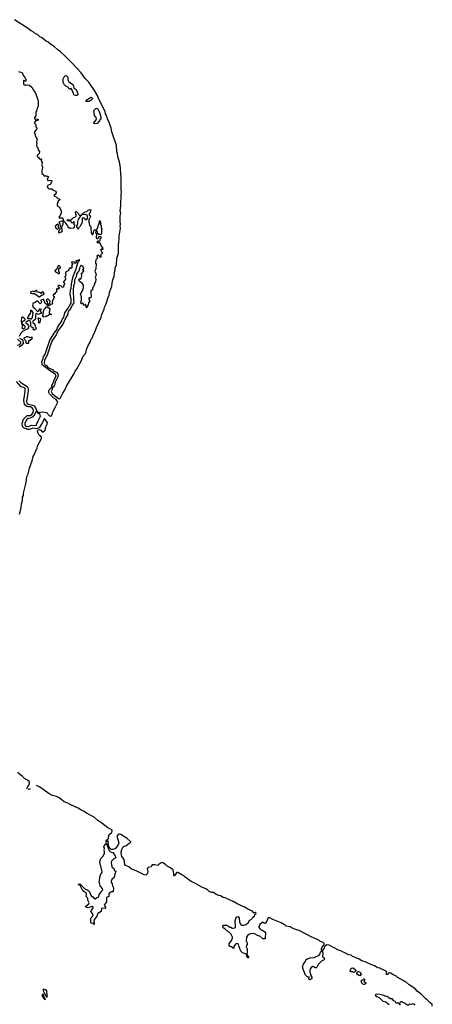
# Model space of a CAD drawing. Extents: x 2293139 to 2515392, y 824115 to 1006937.
# Tile 414 of 417: x 2476736 to 2484986, y 894282 to 914003. Entities that reach past the tile are written whole.
import ezdxf

# ---------------------------------------------------------------- set-up
doc = ezdxf.new("R2010")
doc.units = 0

msp = doc.modelspace()

# ---------------------------------------------------------------- linework, layer by layer
at = {"layer": '0CON10XD'}
for points in [[(2478158, 908545), (2478168, 908455), (2478155, 908430), (2478125, 908430), (2478118, 908422), (2478118, 908398), (2478140, 908375), (2478112, 908335), (2478108, 908295), (2478080, 908255), (2478080, 908235), (2478075, 908230), (2478070, 908235), (2478058, 908298), (2478045, 908300), (2478038, 908282), (2478025, 908280), (2478013, 908293), (2478008, 908328), (2477985, 908322), (2477975, 908310), (2477963, 908313), (2477957, 908355), (2477970, 908385), (2477970, 908455), (2477950, 908505), (2477993, 908575), (2478012, 908635), (2478012, 908685), (2477985, 908728), (2477932, 908762), (2477920, 908805), (2477935, 908820), (2477945, 908810), (2477968, 908812), (2477970, 908855), (2477980, 908865), (2477970, 908915), (2478020, 908965), (2478018, 908978), (2477990, 908985), (2477990, 908995), (2478018, 909012), (2478018, 909025), (2478002, 909045), (2477998, 909068), (2477975, 909072), (2477965, 909082), (2477955, 909077), (2477933, 909025), (2477918, 908965), (2477895, 908948), (2477887, 908923), (2477873, 908905), (2477868, 908852), (2477832, 908788), (2477831, 908729), (2477814, 908675), (2477805, 908585), (2477814, 908384), (2477820, 908345), (2477811, 908319), (2477788, 908285), (2477737, 908183), (2477714, 908165), (2477700, 908135), (2477698, 908102), (2477653, 908025), (2477603, 907917), (2477548, 907832), (2477512, 907788), (2477462, 907688), (2477393, 907587), (2477372, 907548), (2477291, 907305), (2477232, 907175), (2477228, 907125), (2477241, 907095), (2477277, 907067), (2477299, 907039), (2477392, 906995), (2477415, 906968), (2477478, 906938), (2477499, 906909), (2477505, 906885), (2477493, 906835), (2477447, 906745), (2477432, 906685), (2477405, 906645), (2477388, 906632), (2477384, 906595), (2477366, 906555), (2477388, 906515), (2477430, 906475), (2477515, 906413), (2477535, 906407), (2477548, 906415), (2477598, 906522), (2477646, 906595), (2477674, 906666), (2477824, 906915), (2477844, 906966), (2477870, 906995), (2477966, 907164), (2478003, 907267), (2478055, 907325), (2478073, 907397), (2478099, 907461), (2478147, 907545), (2478166, 907604), (2478188, 907625), (2478202, 907678), (2478248, 907765), (2478272, 907838), (2478365, 908045), (2478380, 908100), (2478425, 908207), (2478433, 908247), (2478465, 908312), (2478499, 908425), (2478528, 908485), (2478532, 908538), (2478565, 908635), (2478575, 908661), (2478582, 908725), (2478598, 908792), (2478626, 908865), (2478630, 908935), (2478647, 908995), (2478646, 909035), (2478671, 909095), (2478681, 909225), (2478709, 909325), (2478709, 909465), (2478718, 909565), (2478726, 909595), (2478726, 909665), (2478753, 909825), (2478747, 909865), (2478753, 909905), (2478747, 909955), (2478748, 910072), (2478755, 910125), (2478747, 910165), (2478755, 910278), (2478762, 910505), (2478769, 910545), (2478763, 910595), (2478767, 910855), (2478756, 910905), (2478753, 911023), (2478745, 911085), (2478731, 911155), (2478700, 911255), (2478692, 911325), (2478678, 911358), (2478670, 911485), (2478578, 911758), (2478568, 911828), (2478537, 911903), (2478526, 911945), (2478491, 912015), (2478470, 912085), (2478454, 912114), (2478444, 912165), (2478389, 912265), (2478348, 912365), (2478312, 912422), (2478295, 912472), (2478230, 912585), (2478115, 912752), (2478047, 912827), (2477965, 912939), (2477794, 913125), (2477645, 913270), (2477545, 913367), (2477498, 913398), (2477425, 913464), (2477351, 913511), (2477305, 913550), (2477262, 913572), (2477171, 913645), (2477140, 913660), (2477095, 913705), (2477052, 913722), (2477025, 913746), (2476955, 913786), (2476906, 913826), (2476635, 914003)], [(2476715, 912964), (2476780, 912945), (2476792, 912935), (2476798, 912895), (2476838, 912848), (2476862, 912795), (2476857, 912773), (2476843, 912773), (2476825, 912790), (2476815, 912780), (2476813, 912713), (2476825, 912700), (2476845, 912700), (2476855, 912690), (2476895, 912700), (2476935, 912688), (2476983, 912645), (2477007, 912595), (2477047, 912545), (2477097, 912405), (2477103, 912355), (2477103, 912275), (2477095, 912240), (2477078, 912212), (2477070, 912165), (2477060, 912155), (2477060, 912075), (2477030, 912045), (2477030, 912025), (2477055, 912012), (2477075, 912018), (2477110, 911995), (2477075, 911978), (2477050, 911975), (2477030, 911945), (2477032, 911932), (2477060, 911905), (2477060, 911855), (2477078, 911838), (2477080, 911815), (2477030, 911755), (2477028, 911735), (2477047, 911707), (2477048, 911678), (2477058, 911648), (2477078, 911625), (2477080, 911595), (2477072, 911545), (2477080, 911525), (2477073, 911485), (2477080, 911455), (2477100, 911445), (2477102, 911395), (2477130, 911365), (2477127, 911323), (2477105, 911300), (2477094, 911296), (2477083, 911275), (2477092, 911255), (2477105, 911250), (2477135, 911218), (2477145, 911210), (2477165, 911217), (2477177, 911205), (2477163, 911187), (2477162, 911175), (2477182, 911142), (2477182, 911125), (2477170, 911095), (2477190, 911055), (2477188, 911005), (2477178, 910975), (2477180, 910925), (2477215, 910900), (2477225, 910870), (2477265, 910880), (2477275, 910870), (2477308, 910868), (2477310, 910855), (2477302, 910848), (2477282, 910805), (2477300, 910785), (2477315, 910780), (2477355, 910788), (2477380, 910785), (2477380, 910765), (2477360, 910745), (2477358, 910712), (2477345, 910700), (2477304, 910686), (2477293, 910677), (2477288, 910655), (2477298, 910635), (2477315, 910620), (2477335, 910612), (2477375, 910612), (2477408, 910598), (2477425, 910580), (2477456, 910566), (2477462, 910535), (2477445, 910500), (2477420, 910485), (2477435, 910470), (2477465, 910458), (2477495, 910427), (2477537, 910405), (2477532, 910385), (2477502, 910365), (2477483, 910305), (2477484, 910284), (2477522, 910255), (2477567, 910183), (2477562, 910125), (2477545, 910080), (2477518, 910045), (2477522, 910035), (2477535, 910031), (2477584, 910034), (2477598, 910028), (2477610, 909970), (2477622, 909962), (2477645, 909950), (2477651, 909925), (2477691, 909871), (2477705, 909840), (2477725, 909840), (2477735, 909830), (2477755, 909828), (2477818, 909832), (2477830, 909845), (2477832, 909868), (2477840, 909875), (2477840, 909885), (2477810, 909915), (2477830, 909935), (2477826, 909956), (2477815, 909960), (2477785, 909930), (2477768, 909945), (2477760, 909965), (2477745, 909980), (2477715, 909970), (2477693, 909973), (2477684, 909985), (2477689, 909995), (2477705, 910003), (2477745, 909988), (2477780, 910005), (2477805, 910031), (2477852, 910055), (2477862, 910065), (2477862, 910095), (2477850, 910135), (2477850, 910155), (2477865, 910160), (2477872, 910152), (2477885, 910150), (2477906, 910126), (2477925, 910090), (2477970, 910085), (2477966, 910074), (2477947, 910063), (2477924, 910036), (2477905, 910000), (2477890, 909945), (2477890, 909905), (2477870, 909875), (2477873, 909853), (2477905, 909810), (2477920, 909825), (2477930, 909855), (2477957, 909883), (2477992, 909955), (2477990, 910025), (2478005, 910040), (2478026, 910026), (2478045, 910000), (2478055, 909998), (2478075, 910002), (2478089, 910021), (2478093, 910075), (2478086, 910086), (2478045, 910100), (2477982, 910092), (2477980, 910105), (2477987, 910115), (2478005, 910129), (2478032, 910138), (2478045, 910156), (2478075, 910158), (2478105, 910187), (2478145, 910200), (2478160, 910195), (2478135, 910130), (2478128, 910115), (2478128, 910095), (2478150, 910055), (2478141, 910029), (2478124, 910016), (2478120, 910005), (2478117, 909947), (2478128, 909925), (2478133, 909883), (2478152, 909865), (2478160, 909845), (2478167, 909737), (2478185, 909700), (2478197, 909703), (2478225, 909790), (2478235, 909800), (2478255, 909780), (2478265, 909780), (2478280, 909795), (2478308, 909865), (2478312, 909895), (2478330, 909925), (2478330, 909975), (2478335, 909980), (2478347, 909967), (2478350, 909935), (2478358, 909925), (2478350, 909915), (2478350, 909895), (2478362, 909882), (2478362, 909825), (2478380, 909805), (2478370, 909785), (2478370, 909715), (2478355, 909700), (2478315, 909700), (2478292, 909722), (2478290, 909755), (2478285, 909760), (2478255, 909760), (2478250, 909735), (2478270, 909715), (2478270, 909675), (2478262, 909665), (2478262, 909645), (2478265, 909630), (2478275, 909620), (2478298, 909622), (2478310, 909635), (2478315, 909660), (2478337, 909663), (2478345, 909670), (2478357, 909657), (2478362, 909635), (2478340, 909605), (2478340, 909575), (2478325, 909560), (2478315, 909570), (2478295, 909570), (2478280, 909545), (2478285, 909540), (2478328, 909538), (2478350, 909505), (2478350, 909495), (2478368, 909478), (2478372, 909462), (2478390, 909445), (2478390, 909425), (2478398, 909415), (2478395, 909400), (2478385, 909400), (2478375, 909410), (2478365, 909410), (2478358, 909402), (2478358, 909378), (2478370, 909365), (2478372, 909352), (2478390, 909335), (2478390, 909325), (2478360, 909295), (2478360, 909245), (2478345, 909240), (2478338, 909258), (2478312, 909282), (2478288, 909282), (2478280, 909275), (2478290, 909225), (2478260, 909195), (2478252, 909155), (2478252, 909125), (2478262, 909105), (2478258, 909025), (2478252, 908995), (2478238, 908965), (2478257, 908917), (2478262, 908885), (2478248, 908845), (2478258, 908805), (2478252, 908755), (2478233, 908727), (2478230, 908695), (2478220, 908685), (2478210, 908655), (2478190, 908635), (2478190, 908615), (2478198, 908602), (2478160, 908565), (2478158, 908545)], [(2477875, 912484), (2477854, 912484), (2477815, 912500), (2477812, 912525), (2477785, 912590), (2477755, 912630), (2477735, 912610), (2477725, 912610), (2477705, 912648), (2477665, 912666), (2477625, 912706), (2477608, 912745), (2477606, 912815), (2477624, 912855), (2477645, 912876), (2477665, 912882), (2477685, 912869), (2477697, 912845), (2477700, 912795), (2477717, 912757), (2477774, 912725), (2477795, 912704), (2477802, 912695), (2477815, 912630), (2477845, 912620), (2477865, 912603), (2477900, 912515), (2477895, 912498), (2477875, 912484)], [(2478115, 912365), (2478066, 912366), (2478062, 912375), (2478079, 912395), (2478135, 912440), (2478165, 912448), (2478185, 912438), (2478192, 912425), (2478186, 912404), (2478143, 912375), (2478115, 912365)], [(2478235, 911917), (2478218, 911925), (2478219, 911935), (2478264, 911996), (2478269, 912015), (2478262, 912042), (2478230, 912085), (2478217, 912185), (2478255, 912225), (2478275, 912232), (2478295, 912218), (2478322, 912165), (2478352, 912085), (2478361, 912039), (2478355, 912012), (2478335, 912000), (2478330, 911975), (2478285, 911923), (2478235, 911917)], [(2477495, 909810), (2477512, 909825), (2477512, 909892), (2477498, 909908), (2477442, 909865), (2477458, 909825), (2477475, 909813), (2477495, 909810)], [(2477525, 909732), (2477553, 909747), (2477578, 909752), (2477592, 909775), (2477578, 909815), (2477577, 909833), (2477583, 909867), (2477606, 909915), (2477610, 909970), (2477575, 909970), (2477530, 909955), (2477520, 909945), (2477522, 909932), (2477537, 909915), (2477548, 909875), (2477538, 909815), (2477510, 909755), (2477512, 909742), (2477525, 909732)], [(2476725, 906772), (2476756, 906735), (2476885, 906655), (2476907, 906617), (2476906, 906586), (2476901, 906515), (2476874, 906365), (2476878, 906325), (2476905, 906302), (2476995, 906284), (2477026, 906266), (2477058, 906218), (2477076, 906155), (2477055, 906137), (2477041, 906105), (2477000, 906050), (2476948, 906022), (2476905, 906014), (2476875, 905990), (2476838, 905915), (2476836, 905895), (2476844, 905875), (2476859, 905865), (2476905, 905854), (2476980, 905880), (2477065, 905875), (2477084, 905926), (2477108, 905955), (2477112, 905985), (2477152, 906065), (2477145, 906086), (2477105, 906125), (2477094, 906145), (2477105, 906147), (2477135, 906136), (2477183, 906147), (2477273, 906135), (2477335, 906069), (2477365, 906063), (2477382, 906095), (2477399, 906151), (2477448, 906235), (2477496, 906345), (2477466, 906395), (2477420, 906420), (2477331, 906511), (2477318, 906535), (2477316, 906554), (2477328, 906592), (2477376, 906644), (2477379, 906675), (2477393, 906695), (2477416, 906765), (2477463, 906875), (2477445, 906901), (2477350, 906960), (2477193, 907083), (2477184, 907104), (2477181, 907149), (2477189, 907185), (2477201, 907205), (2477208, 907215), (2477210, 907250), (2477242, 907305), (2477337, 907583), (2477387, 907655), (2477423, 907727), (2477451, 907755), (2477476, 907794), (2477491, 907839), (2477510, 907870), (2477571, 907955), (2477583, 907997), (2477605, 908027), (2477625, 908074), (2477641, 908129), (2477683, 908197), (2477708, 908225), (2477764, 908335), (2477762, 908405), (2477748, 908505), (2477751, 908585), (2477768, 908625), (2477769, 908695), (2477771, 908719), (2477787, 908765), (2477789, 908811), (2477810, 908880), (2477864, 909005), (2477870, 909040), (2477908, 909152), (2477935, 909185), (2477925, 909190), (2477895, 909176), (2477858, 909175), (2477868, 909145), (2477845, 909120), (2477830, 909135), (2477825, 909150), (2477772, 909148), (2477772, 909142), (2477790, 909125), (2477790, 909105), (2477770, 909075), (2477780, 909065), (2477780, 909035), (2477765, 909020), (2477748, 909038), (2477742, 909038), (2477740, 909025), (2477720, 909005), (2477720, 908985), (2477705, 908970), (2477652, 908945), (2477650, 908925), (2477660, 908915), (2477660, 908895), (2477653, 908887), (2477650, 908865), (2477640, 908855), (2477640, 908845), (2477650, 908835), (2477650, 908805), (2477612, 908752), (2477610, 908745), (2477630, 908725), (2477630, 908715), (2477613, 908677), (2477620, 908665), (2477612, 908658), (2477610, 908645), (2477585, 908640), (2477580, 908655), (2477567, 908667), (2477545, 908670), (2477535, 908680), (2477502, 908678), (2477500, 908655), (2477518, 908648), (2477527, 908637), (2477528, 908622), (2477495, 908600), (2477478, 908618), (2477470, 908615), (2477470, 908565), (2477478, 908552), (2477452, 908538), (2477425, 908500), (2477405, 908500), (2477402, 908495), (2477402, 908475), (2477425, 908460), (2477428, 908435), (2477412, 908428), (2477407, 908395), (2477392, 908378), (2477382, 908345), (2477390, 908315), (2477385, 908300), (2477365, 908302), (2477353, 908297), (2477325, 908270), (2477292, 908272), (2477278, 908298), (2477262, 908302), (2477245, 908320), (2477238, 908335), (2477237, 908357), (2477220, 908375), (2477220, 908400), (2477202, 908398), (2477160, 908385), (2477160, 908375), (2477180, 908345), (2477145, 908310), (2477095, 908370), (2477045, 908336), (2477007, 908325), (2476995, 908290), (2477003, 908243), (2477034, 908224), (2477085, 908163), (2477095, 908160), (2477116, 908174), (2477132, 908215), (2477150, 908220), (2477157, 908195), (2477142, 908165), (2477170, 908125), (2477115, 908098), (2477066, 908116), (2477058, 908112), (2477049, 908085), (2477054, 908025), (2477038, 907992), (2477001, 907965), (2476996, 907955), (2477000, 907940), (2477040, 907905), (2477038, 907878), (2477062, 907822), (2477058, 907805), (2477022, 907782), (2477000, 907805), (2477002, 907818), (2477010, 907825), (2476995, 907840), (2476975, 907842), (2476963, 907855), (2476957, 907875), (2476960, 907935), (2476945, 907963), (2476925, 907976), (2476892, 907965), (2476859, 907935), (2476861, 907925), (2476888, 907908), (2476910, 907880), (2476917, 907855), (2476908, 907822), (2476894, 907806), (2476865, 907796), (2476791, 907755), (2476765, 907731), (2476737, 907687), (2476724, 907656)], [(2477515, 908910), (2477530, 908925), (2477530, 908945), (2477520, 908955), (2477518, 909022), (2477525, 909030), (2477547, 909023), (2477558, 909035), (2477542, 909052), (2477538, 909068), (2477515, 909080), (2477484, 909036), (2477478, 909005), (2477440, 908975), (2477454, 908954), (2477493, 908933), (2477515, 908910)], [(2477135, 908450), (2477172, 908488), (2477195, 908490), (2477225, 908510), (2477218, 908535), (2477205, 908548), (2477185, 908550), (2477165, 908520), (2477135, 908542), (2477090, 908545), (2477075, 908580), (2477065, 908582), (2477035, 908550), (2476995, 908566), (2476952, 908545), (2476955, 908523), (2476985, 908519), (2477032, 908522), (2477125, 908450), (2477135, 908450)], [(2477315, 908300), (2477337, 908323), (2477348, 908365), (2477305, 908402), (2477295, 908402), (2477275, 908390), (2477272, 908375), (2477282, 908355), (2477292, 908302), (2477315, 908300)], [(2476955, 908010), (2476975, 908011), (2476995, 908040), (2477007, 908137), (2476988, 908165), (2476965, 908180), (2476955, 908178), (2476950, 908165), (2476948, 908105), (2476922, 908095), (2476913, 908075), (2476912, 908055), (2476893, 908037), (2476890, 908025), (2476905, 908013), (2476925, 908022), (2476955, 908010)], [(2477218, 908048), (2477190, 908065), (2477208, 908085), (2477202, 908115), (2477212, 908135), (2477210, 908165), (2477232, 908218), (2477245, 908220), (2477275, 908250), (2477285, 908250), (2477337, 908217), (2477340, 908205), (2477330, 908185), (2477328, 908128), (2477342, 908112), (2477370, 908095), (2477365, 908090), (2477345, 908100), (2477325, 908100), (2477290, 908065), (2477258, 908062), (2477245, 908052), (2477218, 908048)], [(2476805, 907814), (2476842, 907835), (2476848, 907855), (2476793, 907903), (2476787, 907917), (2476787, 907945), (2476809, 907971), (2476846, 907994), (2476848, 908005), (2476825, 908026), (2476795, 908042), (2476773, 908037), (2476762, 907955), (2476772, 907942), (2476778, 907895), (2476792, 907875), (2476778, 907825), (2476790, 907815), (2476805, 907814)], [(2477125, 907922), (2477112, 907935), (2477120, 907955), (2477112, 908012), (2477100, 908025), (2477105, 908030), (2477147, 908017), (2477160, 908005), (2477150, 907995), (2477138, 907945), (2477125, 907922)], [(2476685, 907481), (2476741, 907495), (2476761, 907525), (2476759, 907545), (2476693, 907603)], [(2476735, 907621), (2476771, 907601), (2476798, 907568), (2476806, 907545), (2476806, 907515), (2476775, 907478), (2476725, 907445)], [(2476875, 907518), (2476863, 907523), (2476862, 907565), (2476833, 907595), (2476828, 907615), (2476830, 907635), (2476857, 907643), (2476873, 907657), (2476895, 907660), (2476945, 907638), (2476978, 907648), (2476980, 907625), (2476988, 907612), (2476945, 907580), (2476923, 907577), (2476912, 907568), (2476910, 907525), (2476905, 907520), (2476875, 907518)], [(2476732, 904098), (2476747, 904145), (2476751, 904189), (2476766, 904224), (2476771, 904305), (2476790, 904375), (2476793, 904437), (2476809, 904475), (2476812, 904518), (2476866, 904735), (2476879, 904855), (2476906, 904905), (2476931, 905019), (2476986, 905166), (2477006, 905255), (2477026, 905285), (2477071, 905399), (2477085, 905416), (2477095, 905465), (2477169, 905615), (2477175, 905645), (2477138, 905668), (2477124, 905684), (2477099, 905735), (2477095, 905765), (2477112, 905788), (2477135, 905792), (2477161, 905781), (2477185, 905746), (2477195, 905741), (2477235, 905767), (2477245, 905782), (2477259, 905851), (2477288, 905905), (2477291, 905935), (2477245, 905998), (2477235, 906007), (2477225, 906006), (2477209, 905985), (2477193, 905937), (2477125, 905829), (2477065, 905807), (2476997, 905823), (2476965, 905805), (2476925, 905798), (2476895, 905798), (2476857, 905815), (2476835, 905820), (2476808, 905838), (2476789, 905865), (2476787, 905915), (2476810, 906000), (2476885, 906073), (2476945, 906078), (2476976, 906094), (2477005, 906137), (2477012, 906168), (2477005, 906202), (2476980, 906235), (2476955, 906246), (2476915, 906246), (2476877, 906257), (2476835, 906295), (2476819, 906385), (2476847, 906553), (2476845, 906623), (2476815, 906639), (2476765, 906649), (2476669, 906755)], [(2476883, 898600), (2476881, 898605), (2476900, 898645), (2476924, 898677), (2476934, 898725), (2476924, 898745), (2476895, 898775), (2476835, 898805), (2476790, 898845), (2476695, 898928)], [(2482165, 895822), (2482145, 895833), (2482065, 895845), (2482045, 895868), (2481965, 895912), (2481799, 895979), (2481735, 896014), (2481707, 896013), (2481697, 896003), (2481655, 895907), (2481635, 895902), (2481605, 895924), (2481585, 895922), (2481538, 895882), (2481518, 895835), (2481520, 895820), (2481550, 895780), (2481586, 895765), (2481649, 895725), (2481646, 895595), (2481595, 895594), (2481538, 895648), (2481506, 895655), (2481431, 895691), (2481385, 895702), (2481331, 895689), (2481290, 895660), (2481268, 895625), (2481264, 895555), (2481268, 895538), (2481285, 895516), (2481286, 895494), (2481285, 895480), (2481269, 895461), (2481265, 895435), (2481268, 895418), (2481286, 895395), (2481286, 895324), (2481278, 895278), (2481312, 895225), (2481312, 895215), (2481305, 895210), (2481295, 895213), (2481277, 895235), (2481270, 895285), (2481194, 895315), (2481159, 895345), (2481115, 895452), (2481110, 895480), (2481102, 895492), (2481075, 895500), (2481050, 895490), (2481018, 895442), (2481015, 895400), (2481008, 895408), (2480992, 895412), (2480988, 895428), (2480975, 895430), (2480965, 895440), (2480935, 895440), (2480923, 895453), (2480924, 895495), (2480935, 895517), (2480972, 895558), (2480992, 895605), (2480990, 895630), (2480961, 895691), (2480927, 895727), (2480875, 895757), (2480841, 895791), (2480817, 895805), (2480797, 895835), (2480795, 895850), (2480805, 895866), (2480875, 895867), (2480940, 895830), (2480960, 895825), (2480979, 895809), (2480996, 895806), (2481038, 895812), (2481048, 895822), (2481053, 895847), (2481045, 895955), (2481055, 895999), (2481079, 896035), (2481105, 896039), (2481125, 896009), (2481134, 895934), (2481156, 895876), (2481177, 895867), (2481222, 895868), (2481258, 895882), (2481309, 895921), (2481334, 895966), (2481362, 895978), (2481382, 895998), (2481395, 896025), (2481432, 896048), (2481439, 896081), (2481460, 896095), (2481463, 896105), (2481445, 896119), (2481415, 896110), (2481393, 896145), (2481295, 896189), (2481225, 896234), (2481187, 896245), (2481133, 896275), (2481095, 896288), (2481016, 896336), (2480845, 896414), (2480806, 896425), (2480748, 896458), (2480718, 896462), (2480664, 896484), (2480609, 896519), (2480571, 896525), (2480525, 896545), (2480494, 896574), (2480455, 896596), (2480375, 896629), (2480235, 896712), (2480166, 896745), (2480045, 896828), (2480018, 896858), (2479975, 896873), (2479898, 896925), (2479875, 896924), (2479834, 896865), (2479825, 896855), (2479815, 896855), (2479820, 896895), (2479803, 896973), (2479735, 897023), (2479685, 897046), (2479651, 897085), (2479599, 897115), (2479585, 897120), (2479564, 897116), (2479522, 897088), (2479495, 897063), (2479435, 897076), (2479405, 897079), (2479387, 897073), (2479373, 897057), (2479365, 897033), (2479308, 897022), (2479295, 897014), (2479284, 896995), (2479300, 896945), (2479298, 896925), (2479275, 896880), (2479258, 896872), (2479211, 896885), (2479081, 896951), (2478967, 896995), (2478919, 897039), (2478854, 897065), (2478835, 897085), (2478824, 897184), (2478781, 897245), (2478762, 897315), (2478763, 897335), (2478777, 897385), (2478805, 897435), (2478825, 897450), (2478856, 897454), (2478925, 897510), (2478957, 897523), (2478960, 897535), (2478885, 897605), (2478755, 897682), (2478725, 897692), (2478710, 897690), (2478681, 897649), (2478715, 897515), (2478708, 897475), (2478654, 897406), (2478605, 897380), (2478563, 897383), (2478538, 897408), (2478513, 897455), (2478507, 897547), (2478495, 897556), (2478465, 897532), (2478462, 897555), (2478471, 897575), (2478510, 897605), (2478516, 897665), (2478524, 897686), (2478578, 897722), (2478588, 897755), (2478578, 897775), (2478495, 897819), (2478381, 897911), (2478299, 897965), (2478225, 898033), (2478074, 898114), (2478027, 898147), (2477975, 898167), (2477905, 898212), (2477755, 898275), (2477700, 898310), (2477625, 898340), (2477527, 898417), (2477475, 898446), (2477390, 898465), (2477325, 898501), (2477155, 898627), (2477072, 898662)], [(2476944, 898595), (2476935, 898589), (2476915, 898584), (2476905, 898585)], [(2478225, 895880), (2478207, 895907), (2478165, 895900), (2478161, 895911), (2478161, 896005), (2478190, 896040), (2478202, 896075), (2478188, 896108), (2478156, 896136), (2478162, 896155), (2478206, 896215), (2478207, 896227), (2478192, 896242), (2478175, 896244), (2478105, 896213), (2478051, 896235), (2478055, 896249), (2478116, 896294), (2478126, 896315), (2478098, 896365), (2478096, 896406), (2478062, 896445), (2478071, 896475), (2478070, 896505), (2478055, 896523), (2478026, 896536), (2478000, 896555), (2477942, 896662), (2477908, 896685), (2477925, 896693), (2477945, 896686), (2478036, 896596), (2478085, 896574), (2478125, 896547), (2478162, 896455), (2478195, 896432), (2478225, 896399), (2478245, 896393), (2478273, 896417), (2478317, 896433), (2478325, 896485), (2478395, 896575), (2478390, 896600), (2478345, 896655), (2478339, 896695), (2478327, 896725), (2478343, 896855), (2478355, 896892), (2478377, 896915), (2478385, 896935), (2478359, 897055), (2478346, 897085), (2478338, 897145), (2478361, 897205), (2478399, 897241), (2478430, 897305), (2478432, 897335), (2478424, 897375), (2478431, 897405), (2478420, 897435), (2478423, 897455), (2478461, 897499), (2478466, 897516), (2478522, 897362), (2478549, 897339), (2478595, 897325), (2478635, 897269), (2478660, 897215), (2478635, 897206), (2478615, 897195), (2478570, 897150), (2478562, 897125), (2478579, 897039), (2478625, 896995), (2478628, 896965), (2478655, 896949), (2478659, 896935), (2478641, 896895), (2478628, 896822), (2478579, 896781), (2478563, 896747), (2478566, 896726), (2478584, 896695), (2478591, 896655), (2478612, 896615), (2478606, 896535), (2478565, 896533), (2478539, 896521), (2478516, 896494), (2478516, 896444), (2478469, 896425), (2478469, 896335), (2478426, 896265), (2478456, 896215), (2478454, 896206), (2478435, 896201), (2478395, 896210), (2478370, 896200), (2478365, 896143), (2478301, 896099), (2478275, 896048), (2478220, 895970), (2478217, 895945), (2478226, 895905), (2478225, 895880)], [(2484986, 894246), (2484982, 894285), (2484942, 894312), (2484885, 894374), (2484860, 894390), (2484766, 894486), (2484687, 894547), (2484655, 894582), (2484599, 894625), (2484521, 894671), (2484465, 894723), (2484441, 894731), (2484405, 894761), (2484287, 894827), (2484255, 894854), (2484205, 894873), (2484159, 894905), (2484135, 894912), (2484112, 894908), (2484091, 894879), (2484074, 894874), (2484063, 894885), (2484075, 894925), (2484066, 894946), (2483955, 894990), (2483935, 895006), (2483895, 895011), (2483830, 895050), (2483709, 895099), (2483665, 895129), (2483576, 895156), (2483525, 895187), (2483429, 895229), (2483393, 895243), (2483364, 895265), (2483315, 895273), (2483225, 895320), (2483191, 895331), (2483145, 895361), (2483108, 895368), (2482925, 895467), (2482875, 895474), (2482832, 895438), (2482822, 895405), (2482786, 895355), (2482795, 895315), (2482790, 895235), (2482823, 895213), (2482829, 895185), (2482821, 895175), (2482779, 895151), (2482701, 895079), (2482682, 895035), (2482665, 895016), (2482645, 895013), (2482616, 895036), (2482595, 895038), (2482567, 895023), (2482552, 894998), (2482540, 894965), (2482539, 894935), (2482560, 894860), (2482578, 894825), (2482575, 894802), (2482545, 894770), (2482535, 894770), (2482518, 894788), (2482525, 894830), (2482488, 894828), (2482450, 894865), (2482401, 894985), (2482394, 895035), (2482412, 895085), (2482452, 895145), (2482459, 895175), (2482485, 895194), (2482545, 895216), (2482625, 895222), (2482725, 895266), (2482742, 895295), (2482754, 895336), (2482783, 895355), (2482772, 895375), (2482770, 895395), (2482786, 895425), (2482813, 895457), (2482823, 895485), (2482822, 895502), (2482805, 895519), (2482740, 895550), (2482715, 895569), (2482561, 895631), (2482335, 895757), (2482215, 895797), (2482165, 895822)], [(2483425, 894920), (2483395, 894932), (2483365, 894930), (2483350, 894935), (2483350, 894945), (2483340, 894955), (2483360, 894975), (2483362, 895008), (2483405, 895010), (2483460, 894965), (2483458, 894952), (2483425, 894920)], [(2483535, 894850), (2483505, 894870), (2483495, 894870), (2483480, 894885), (2483480, 894905), (2483505, 894940), (2483538, 894935), (2483567, 894887), (2483535, 894850)], [(2483615, 894678), (2483598, 894685), (2483578, 894705), (2483570, 894725), (2483572, 894768), (2483595, 894770), (2483615, 894790), (2483628, 894788), (2483638, 894778), (2483622, 894758), (2483620, 894745), (2483660, 894715), (2483658, 894702), (2483648, 894692), (2483625, 894682), (2483615, 894678)], [(2477285, 894430), (2477290, 894455), (2477282, 894475), (2477280, 894555), (2477255, 894570), (2477233, 894573), (2477215, 894590), (2477208, 894582), (2477208, 894555), (2477217, 894525), (2477272, 894435), (2477285, 894430)], [(2477245, 894380), (2477250, 894385), (2477248, 894395), (2477221, 894441), (2477217, 894467), (2477182, 894488), (2477182, 894455), (2477195, 894430), (2477222, 894395), (2477245, 894380)], [(2484125, 894273), (2484055, 894324), (2484005, 894337), (2483930, 894410), (2483875, 894429), (2483853, 894465), (2483855, 894482), (2483865, 894493), (2483936, 894486), (2484015, 894468), (2484035, 894450), (2484085, 894443), (2484115, 894417), (2484145, 894402), (2484178, 894398), (2484205, 894362), (2484240, 894355), (2484253, 894325), (2484269, 894309), (2484315, 894310), (2484322, 894285), (2484335, 894270)], [(2484350, 894275), (2484340, 894285), (2484338, 894312), (2484365, 894340), (2484385, 894340), (2484390, 894325), (2484440, 894305), (2484495, 894262)], [(2484505, 894262), (2484535, 894290), (2484575, 894282), (2484603, 894297), (2484620, 894295), (2484640, 894265)]]:
    msp.add_lwpolyline(points, dxfattribs=at)

doc.saveas('drawing.dxf')
